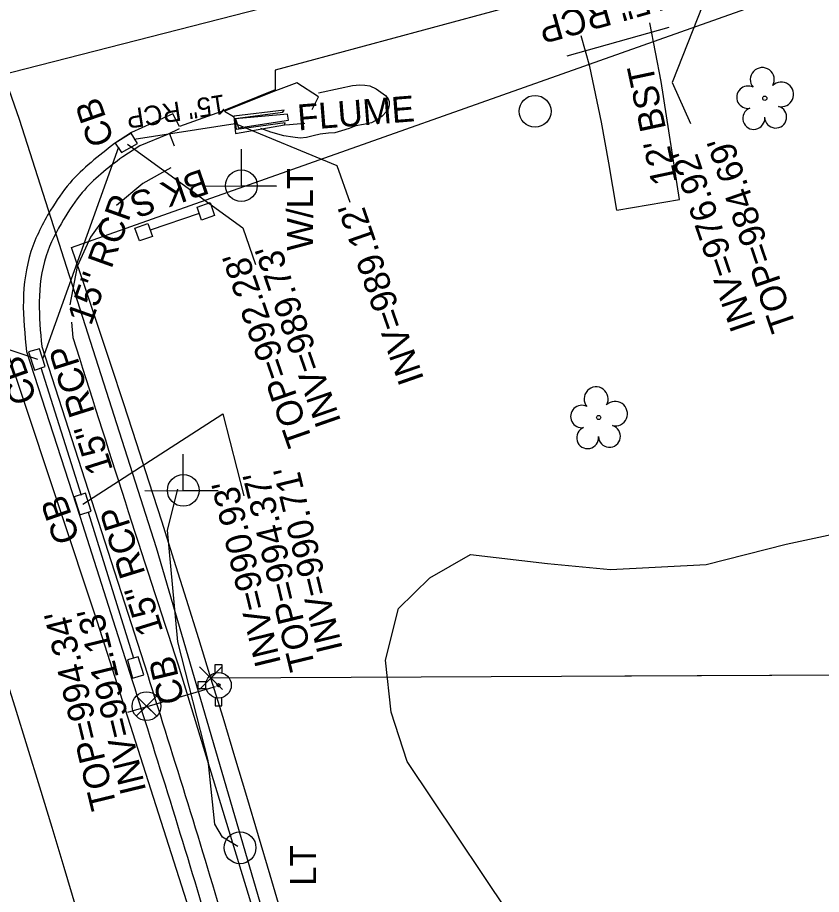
# Model space of a CAD drawing. Extents: x 1614611 to 1617571, y 898867 to 905462.
# Drawn here: x 1616589.8 to 1616714, y 902858.4 to 902993.9 of the extents above; entities that cross this region are included whole.
import ezdxf

# ---------------------------------------------------------------- set-up
doc = ezdxf.new("R2010")
doc.units = 0
for name, color, linetype in [('Exist Boundary Watershed Impervious C 09', 7, 'Continuous'), ('Exist Boundary Watershed Residential C 05', 7, 'Continuous'), ('Exist Building', 7, 'Continuous'), ('Exist Building Text', 7, 'Continuous'), ('Exist Other Culture Area Outline', 7, 'Continuous'), ('Exist Other Culture Sign', 7, 'Continuous'), ('Exist Roads EOP Other Text', 7, 'Continuous'), ('Exist Structure Minor Catch Basin Top Elevation', 7, 'Continuous'), ('Exist Structure Minor Head and End Wall Text', 7, 'Continuous'), ('Exist Structure Minor Pipes RCP 15 Inch Invert', 7, 'Continuous'), ('Exist Utilities Other Pole CELL', 7, 'Continuous'), ('Exist Utilities Other Pole Text', 7, 'Continuous'), ('Exist Utilities Power Joint Use Telephone CELL', 7, 'Continuous'), ('Exist Utilities Power Joint Use Telephone Text', 7, 'Continuous'), ('Exist Utilities Sanitary Sewer Manhole Leader', 7, 'Continuous'), ('Exist Utilities Sanitary Sewer Manhole Text', 7, 'Continuous'), ('Exist Utilities Sanitary Sewer UG Line Invert Elevation', 7, 'Continuous'), ('Exist Utilities Telephone UG FO SUE LOS B', 7, 'Continuous'), ('Exist Utilities Water UG Line SUE LOS B', 7, 'Continuous'), ('Exist Vegetation Tree CELL', 7, 'Continuous'), ('Exist Vegetation Woods Line', 7, 'Continuous'), ('Prop Drainage Structure Catch Basin Grate 840 03E Label', 7, 'Continuous'), ('Prop Drainage Structure Catch Basin Open Throat 4 CELL', 7, 'Continuous'), ('Prop Drainage Structure Pipe Alternate 30in Label', 7, 'Continuous'), ('Prop Drainage Structure Pipe RCP 15in Class IV Label', 7, 'Continuous'), ('Prop Drainage Structure Pipe RCP 24in Class IV', 7, 'Continuous'), ('Prop Drainage Structure Removal Label', 7, 'Continuous'), ('Prop Drainage Structure Tops and Inverts LABEL', 7, 'Continuous'), ('Prop Earthen Structure Base Ditch Detail CELL', 7, 'Continuous'), ('Prop Earthen Structure Head Ditch Label', 7, 'Continuous'), ('Prop Earthen Structure V Ditch Detail Label', 7, 'Continuous'), ('Prop Easement Permanent Drainage', 7, 'Continuous'), ('Prop Erosion Embankment Toe Protection with Rip Rap 2 Detail CELL', 7, 'Continuous'), ('Prop Plan Preparation Drainage Notes Label', 7, 'Continuous'), ('Prop Plan Preparation Table Ditch Data CELL', 7, 'Continuous'), ('Raster_Level_2', 7, 'Continuous'), ('Scratch_Level_1', 7, 'Continuous'), ('Scratch_Level_9', 7, 'Continuous')]:
    doc.layers.add(name, color=color, linetype=linetype)

# ---------------------------------------------------------------- blocks, each defined once
blk = doc.blocks.new('EXIST UTILITIES WATER FIRE HYDRANT')
at = {"layer": 'Prop Earthen Structure Base Ditch Detail CELL'}
blk.add_line((0, 0), (0, 0), dxfattribs=at)
for points in [[(-0.01025, 0.03825), (-0.01025, 0.064), (0.01025, 0.064), (0.01025, 0.03775)], [(-0.03825, 0.01025), (-0.064, 0.01025), (-0.064, -0.01025), (-0.03825, -0.01025)], [(-0.01025, -0.03825), (-0.01025, -0.064), (0.01025, -0.064), (0.01025, -0.03775)]]:
    blk.add_lwpolyline(points, dxfattribs=at)
for radius in [0.03954, 0.00485]:
    blk.add_circle((0, 0), radius, dxfattribs=at)
blk = doc.blocks.new('EXIST UTILITIES WATER VALVE')
at = {"layer": 'Prop Earthen Structure V Ditch Detail Label'}
blk.add_lwpolyline([(0.0315, 0.0315), (-0.0315, -0.0315), (0, 0), (0.0315, -0.0315), (-0.0315, 0.0315)], dxfattribs=at)
blk.add_circle((0, 0), 0.0445, dxfattribs=at)

msp = doc.modelspace()

# ---------------------------------------------------------------- linework, layer by layer
at = {"layer": 'Exist Boundary Watershed Impervious C 09'}
msp.add_spline([(1616665.13, 902435.43), (1616660.48, 902479.08), (1616654.89, 902521.26), (1616648.51, 902561.33), (1616641.12, 902603.28), (1616634.46, 902638.28), (1616625.9, 902680.69), (1616616.67, 902721.99), (1616606.86, 902763.22), (1616596.71, 902801.99), (1616585.45, 902842.18), (1616573.19, 902881.5), (1616565.19, 902906.61), (1616557.25, 902931.31), (1616544.89, 902968.22), (1616530.94, 903009.35), (1616518.06, 903047.65)], degree=3, dxfattribs=at)
at = {"layer": 'Exist Boundary Watershed Residential C 05'}
for p, q in [((1616593.57, 902943.06), (1616601.76, 902917.68)), ((1616601.76, 902917.68), (1616609.89, 902892.41))]:
    msp.add_line(p, q, dxfattribs=at)
msp.add_lwpolyline([(1616614.8, 902976.7), (1616613, 902975.82), (1616608.73, 902974.09), (1616606.08, 902972.36)], dxfattribs=at)
for points in [[(1616606.08, 902972.36), (1616602.71, 902969.71), (1616599.82, 902966.85), (1616596.95, 902962.7), (1616594.25, 902957.05), (1616593.19, 902949.97), (1616593.57, 902943.06)], [(1616609.89, 902892.41), (1616622.17, 902852.43), (1616633.45, 902811.75), (1616643.74, 902771.73), (1616653.39, 902730.67), (1616662.94, 902688.03), (1616671.61, 902645.14)]]:
    msp.add_spline(points, degree=3, dxfattribs=at)
at = {"layer": 'Exist Building'}
for points in [[(1616618.26, 902962.6), (1616617.56, 902964.58), (1616619.58, 902965.29), (1616620.27, 902963.31)], [(1616608.66, 902959.37), (1616607.97, 902961.36), (1616609.98, 902962.06), (1616610.68, 902960.08)]]:
    msp.add_lwpolyline(points, close=True, dxfattribs=at)
at = {"layer": 'Exist Other Culture Area Outline'}
msp.add_lwpolyline([(1616636.33, 902982.26), (1616639.69, 902983), (1616641.6, 902983.37), (1616642.69, 902983.51), (1616643.5, 902983.45), (1616644.27, 902983.32), (1616645.23, 902982.9), (1616646.68, 902981.83), (1616647.09, 902981.34), (1616647.26, 902980.91), (1616647.25, 902980.41), (1616647.16, 902979.91), (1616646.84, 902979.35), (1616646.16, 902978.65), (1616645.46, 902978.13), (1616644.51, 902977.64), (1616643.29, 902977.38), (1616642.1, 902977.16), (1616641.06, 902976.73), (1616639.89, 902976.39), (1616638.86, 902976.1), (1616637.9, 902976.03), (1616636.61, 902975.89), (1616635.52, 902975.6), (1616634.5, 902975.38), (1616633.51, 902975.28), (1616632.34, 902975.39), (1616630.99, 902975.64), (1616628.99, 902976.18), (1616627.41, 902976.73)], dxfattribs=at)
at = {"layer": 'Exist Other Culture Sign'}
msp.add_lwpolyline([(1616617.9, 902963.62), (1616610.34, 902961.03)], dxfattribs=at)
at = {"layer": 'Exist Utilities Other Pole CELL'}
for centre in [(1616669.79, 902979.41), (1616624.21, 902865.6)]:
    msp.add_circle(centre, 2.46, dxfattribs=at)
at = {"layer": 'Exist Utilities Power Joint Use Telephone CELL'}
for p, q in [((1616624.42, 902967.9), (1616624.42, 902967.9)), ((1616615.42, 902920.81), (1616615.42, 902920.81))]:
    msp.add_line(p, q, dxfattribs=at)
for points in [[(1616618.48, 902967.9), (1616629.82, 902967.86), (1616624.42, 902967.88), (1616624.42, 902973.53)], [(1616609.49, 902920.81), (1616620.82, 902920.78), (1616615.42, 902920.79), (1616615.42, 902926.44)]]:
    msp.add_lwpolyline(points, dxfattribs=at)
for centre in [(1616624.42, 902967.91), (1616615.43, 902920.82)]:
    msp.add_circle(centre, 2.45, dxfattribs=at)
at = {"layer": 'Exist Utilities Sanitary Sewer Manhole Leader'}
msp.add_lwpolyline([(1616697.24, 902999.83), (1616690.95, 902983.87), (1616693.8, 902977.5)], dxfattribs=at)
at = {"layer": 'Exist Utilities Telephone UG FO SUE LOS B'}
msp.add_lwpolyline([(1616628.3, 902853.82), (1616611.3, 902911.93), (1616590.16, 902978.12), (1616573.68, 903025.32), (1616565.62, 903043.9), (1616559.79, 903054.5), (1616532.47, 903133.24), (1616521.61, 903168.38), (1616519.36, 903185.77), (1616513.96, 903203.22), (1616503.76, 903233.09), (1616503.75, 903233.09), (1616489.07, 903279.68), (1616470.01, 903336.66), (1616452.34, 903386.43), (1616440.14, 903425.32), (1616426.94, 903455.24), (1616423.27, 903466.29), (1616413.77, 903500.18), (1616402.08, 903534.75)], dxfattribs=at)
at = {"layer": 'Exist Utilities Water UG Line SUE LOS B'}
msp.add_line((1616620.34, 902890.47), (1616606.84, 902886.5), dxfattribs=at)
msp.add_lwpolyline([(1616682.85, 901889.35), (1616688.26, 901932.45), (1616696.61, 902016.19), (1616699.26, 902055.42), (1616702.78, 902110.39), (1616705.34, 902181.72), (1616707.31, 902255.35), (1616706.62, 902316.75), (1616703.14, 902377.45), (1616699.12, 902434.84), (1616686.86, 902524.85), (1616669.78, 902622.34), (1616658.13, 902681.62), (1616634.87, 902784.56), (1616617.17, 902853.52), (1616602.15, 902900.61), (1616584.28, 902954.24), (1616571.86, 902993.81)], dxfattribs=at)
at = {"layer": 'Exist Vegetation Tree CELL'}
for p, q in [((1616705.28, 902981.42), (1616705.28, 902981.42)), ((1616679.61, 902932.09), (1616679.61, 902932.09))]:
    msp.add_line(p, q, dxfattribs=at)
for centre in [(1616705.28, 902981.42), (1616679.61, 902932.09)]:
    msp.add_circle(centre, 0.326, dxfattribs=at)
for centre, radius, start, end in [((1616704.89, 902984.3), 1.86, 330.1651, 219.7134), ((1616707.83, 902982.01), 1.9, 257.1011, 134.1999), ((1616702.67, 902981.58), 1.73, 62.6636, 279.3457), ((1616703.58, 902978.3), 1.69, 111.5671, 6.231), ((1616706.95, 902978.52), 1.7, 181.2822, 74.56), ((1616679.22, 902934.96), 1.86, 330.1651, 219.7134), ((1616677, 902932.24), 1.73, 62.6636, 279.3457), ((1616682.16, 902932.68), 1.9, 257.1011, 134.1999), ((1616677.9, 902928.97), 1.69, 111.5671, 6.231), ((1616681.28, 902929.19), 1.7, 181.2822, 74.56)]:
    msp.add_arc(centre, radius, start, end, dxfattribs=at)
at = {"layer": 'Exist Vegetation Woods Line'}
msp.add_lwpolyline([(1616668.84, 902764.14), (1616676.13, 902799.8), (1616678.62, 902819.06), (1616675.55, 902835.43), (1616669.55, 902849.77), (1616650.05, 902878.92), (1616647.54, 902886.56), (1616646.67, 902894.57), (1616648.67, 902902.57), (1616653.53, 902907.32), (1616659.81, 902910.93), (1616671.71, 902909.53), (1616681.45, 902908.58), (1616696.21, 902909.36), (1616708.59, 902912.5), (1616716.51, 902914.22), (1616725.21, 902914.81), (1616737.14, 902914.37), (1616745.55, 902915.12), (1616761.84, 902918.71), (1616771.16, 902920.71), (1616780.96, 902922.08), (1616785.68, 902921.01), (1616787.32, 902918.96)], dxfattribs=at)
at = {"layer": 'Prop Drainage Structure Catch Basin Grate 840 03E Label'}
msp.add_lwpolyline([(1616623.85, 902865.82), (1616621.48, 902867.23), (1616620.29, 902869.23), (1616619.26, 902879.11), (1616614.62, 902897.44), (1616613.01, 902914.67), (1616614.62, 902921.01)], dxfattribs=at)
at = {"layer": 'Prop Drainage Structure Catch Basin Open Throat 4 CELL'}
for points in [[(1616608.35, 902974.45), (1616607.39, 902976.05), (1616604.9, 902974.48), (1616605.9, 902973.04), (1616608.35, 902974.45)], [(1616593.24, 902942.71), (1616591.52, 902942.25), (1616592.46, 902939.42), (1616594.08, 902939.98), (1616593.24, 902942.71)], [(1616600.34, 902920.41), (1616598.59, 902919.81), (1616599.46, 902917.04), (1616601.22, 902917.6), (1616600.34, 902920.41)], [(1616608.45, 902895.12), (1616606.81, 902894.66), (1616607.59, 902891.81), (1616609.32, 902892.32), (1616608.45, 902895.12)]]:
    msp.add_lwpolyline(points, dxfattribs=at)
at = {"layer": 'Prop Drainage Structure Pipe Alternate 30in Label'}
for q in [(1616619.71, 902891.82), (1616683.66, 902892.11)]:
    msp.add_line((1616848.57, 902892.86), q, dxfattribs=at)
at = {"layer": 'Prop Drainage Structure Pipe RCP 15in Class IV Label'}
msp.add_line((1616631.21, 902977.32), (1616634.22, 902977.55), dxfattribs=at)
msp.add_lwpolyline([(1616635.36, 902979.69), (1616636.34, 902981.62), (1616633, 902983.78), (1616629.69, 902982.59), (1616621.83, 902979.43), (1616623.19, 902978.61)], dxfattribs=at)
at = {"layer": 'Prop Drainage Structure Pipe RCP 24in Class IV'}
msp.add_lwpolyline([(1616631.02, 902979.59), (1616623.24, 902978.64), (1616623.51, 902976), (1616631.07, 902977.31), (1616631.16, 902977.6), (1616623.66, 902976.59), (1616623.47, 902978.3), (1616630.8, 902979.28), (1616631.02, 902979.59)], dxfattribs=at)
at = {"layer": 'Prop Drainage Structure Removal Label'}
msp.add_lwpolyline([(1616623.44, 902977.52), (1616639.18, 902971.04), (1616641.15, 902965.37)], dxfattribs=at)
at = {"layer": 'Prop Drainage Structure Tops and Inverts LABEL'}
msp.add_line((1616619.71, 902891.82), (1616619.71, 902891.82), dxfattribs=at)
msp.add_lwpolyline([(1616617.95, 902890.04), (1616621.47, 902893.59), (1616619.71, 902891.82), (1616617.94, 902893.58), (1616621.49, 902890.06)], dxfattribs=at)
at = {"layer": 'Prop Earthen Structure Head Ditch Label'}
msp.add_line((1616598.18, 902958.35), (1616786.98, 903025.25), dxfattribs=at)
for centre, radius, start, end in [((1614325.74, 902186.35), 2400, 9.05, 18.76383), ((1614538.44, 902221.24), 2120, 353.93806, 18.41557)]:
    msp.add_arc(centre, radius, start, end, dxfattribs=at)
at = {"layer": 'Prop Plan Preparation Drainage Notes Label'}
for points in [[(1616606.8, 902974.35), (1616624.63, 902961.4), (1616626.6, 902955.73)], [(1616592.99, 902941.03), (1616583.17, 902944.35), (1616581.19, 902950.02)], [(1616599.91, 902918.7), (1616621.56, 902932.68), (1616624.78, 902919.98)]]:
    msp.add_lwpolyline(points, dxfattribs=at)
at = {"layer": 'Prop Plan Preparation Table Ditch Data CELL'}
for p, q in [((1616674.76, 902987.98), (1616690.5, 902992.43)), ((1616607.86, 902975.08), (1616623.44, 902977.52)), ((1616605.42, 902973.84), (1616593.71, 902941.12)), ((1616593.43, 902939.83), (1616599.67, 902920.09)), ((1616600.74, 902917.48), (1616607.75, 902894.88))]:
    msp.add_line(p, q, dxfattribs=at)
at = {"layer": 'Raster_Level_2'}
msp.add_line((1616559.36, 902977.88), (1616875.77, 903058.99), dxfattribs=at)
msp.add_arc((1614346.11, 902189.59), 2349.37, 9.05, 19.17682, dxfattribs=at)
at = {"layer": 'Scratch_Level_1'}
msp.add_line((1616682.4, 902964.13), (1616692.08, 902965.76), dxfattribs=at)
for points in [[(1616692.08, 902965.76), (1616689.28, 902984), (1616687.51, 902993.09)], [(1616682.4, 902964.13), (1616681.18, 902971.42), (1616680.07, 902977.73), (1616678.24, 902986.35), (1616676.89, 902991.09)], [(1616623.52, 902978.24), (1616623.99, 902976.83), (1616631.71, 902978.06), (1616631.55, 902978.95), (1616623.52, 902978.24)], [(1616613.33, 902975.91), (1616614.04, 902974.05)], [(1616613.51, 902970.67), (1616609.17, 902968.25), (1616605.12, 902964.84)], [(1616603.08, 902962.71), (1616601.1, 902959.97), (1616599.07, 902955.43), (1616597.93, 902949.5)], [(1616598.18, 902946.82), (1616598.39, 902944.45)], [(1616614.65, 902893.86), (1616626.96, 902853.56), (1616638.24, 902812.83), (1616648.55, 902772.75), (1616658.26, 902731.61), (1616667.73, 902688.88), (1616676.31, 902647.23)]]:
    msp.add_lwpolyline(points, dxfattribs=at)
msp.add_ellipse((1620606.65, 904204.25), major_axis=(1296.88, -4007.82), ratio=0.997424, start_param=4.703983, end_param=4.716597, dxfattribs=at)
at = {"layer": 'Scratch_Level_9'}
for p, q in [((1616591.24, 902942.3), (1616599.45, 902916.85)), ((1616599.45, 902916.85), (1616607.54, 902891.47))]:
    msp.add_line(p, q, dxfattribs=at)
msp.add_lwpolyline([(1616878.19, 903049.82), (1616855.26, 903044.23), (1616818.13, 903035.07), (1616779.6, 903025.26), (1616742.15, 903015.54), (1616704.13, 903005.71), (1616666.3, 902995.63), (1616629.65, 902985.77), (1616629.63, 902982.73), (1616621.35, 902979.4), (1616614.83, 902977.07), (1616613.84, 902979.02), (1616607.46, 902976.12), (1616604.83, 902974.41)], dxfattribs=at)
for points in [[(1616664.02, 902435.24), (1616659.23, 902479.02), (1616653.86, 902521.19), (1616647.48, 902561.19), (1616640.05, 902603.13), (1616633.52, 902638.17), (1616624.95, 902680.56), (1616615.82, 902721.84), (1616606.01, 902763.05), (1616595.75, 902801.7), (1616584.26, 902841.93), (1616572.3, 902881.24), (1616564.26, 902906.37), (1616556.43, 902931.12), (1616543.99, 902967.9), (1616530.08, 903008.97), (1616517.05, 903047.39)], [(1616604.83, 902974.41), (1616601.19, 902971.52), (1616597.92, 902968.32), (1616594.94, 902964.11), (1616591.91, 902957.72), (1616590.73, 902950.15), (1616591.24, 902942.3)], [(1616607.54, 902891.47), (1616619.8, 902851.65), (1616630.95, 902811.11), (1616641.26, 902771.18), (1616651.06, 902730.14), (1616660.51, 902687.43), (1616669.23, 902644.79), (1616673.27, 902623.83), (1616676.02, 902609.12), (1616683.43, 902567.11), (1616690.02, 902525.73), (1616695.57, 902482.82), (1616700.47, 902437.88)]]:
    msp.add_spline(points, degree=3, dxfattribs=at)

# ---------------------------------------------------------------- block references
at = {"layer": 'Prop Earthen Structure Base Ditch Detail CELL', "xscale": 50, "yscale": 50}
msp.add_blockref('EXIST UTILITIES WATER FIRE HYDRANT', (1616620.88, 902890.72), dxfattribs=at)
at = {"layer": 'Prop Earthen Structure V Ditch Detail Label', "xscale": 50, "yscale": 50}
msp.add_blockref('EXIST UTILITIES WATER VALVE', (1616609.76, 902887.49), dxfattribs=at)

# ---------------------------------------------------------------- texts
at = {"layer": 'Exist Building Text'}
msp.add_text('BK S', height=4, rotation=198.9706, dxfattribs=at).set_placement((1616618.41, 902970.57))
at = {"layer": 'Exist Roads EOP Other Text'}
msp.add_text("12' BST", height=4, rotation=102.0024, dxfattribs=at).set_placement((1616691.8, 902968.46))
at = {"layer": 'Exist Structure Minor Catch Basin Top Elevation'}
for s, rotation, p in [("TOP=992.28'", 109.1768, (1616635.5, 902928.4)), ("TOP=994.37'", 103.6417, (1616635.87, 902893.47)), ("TOP=994.34'", 103.6417, (1616605.19, 902871.98))]:
    msp.add_text(s, height=4, rotation=rotation, dxfattribs=at).set_placement(p)
at = {"layer": 'Exist Structure Minor Head and End Wall Text'}
msp.add_text('FLUME', height=4, rotation=4.5447, dxfattribs=at).set_placement((1616633.23, 902976.44))
at = {"layer": 'Exist Structure Minor Pipes RCP 15 Inch Invert'}
for s, rotation, p in [("INV=989.12'", 109.1768, (1616652.68, 902938)), ("INV=989.73'", 109.1768, (1616639.86, 902931.47)), ("INV=990.71'", 103.6417, (1616640.1, 902896.32)), ("INV=990.93'", 103.6417, (1616630.56, 902894.12)), ("INV=991.13'", 103.6417, (1616609.74, 902874.43))]:
    msp.add_text(s, height=4, rotation=rotation, dxfattribs=at).set_placement(p)
at = {"layer": 'Exist Utilities Other Pole Text'}
msp.add_text('LT', height=4, rotation=90, dxfattribs=at).set_placement((1616635.95, 902859.74))
at = {"layer": 'Exist Utilities Power Joint Use Telephone Text'}
msp.add_text('W/LT', height=4, rotation=90, dxfattribs=at).set_placement((1616635.48, 902957.86))
at = {"layer": 'Exist Utilities Sanitary Sewer Manhole Text'}
msp.add_text("TOP=984.69'", height=4, rotation=108.8416, dxfattribs=at).set_placement((1616710.2, 902946.09))
at = {"layer": 'Exist Utilities Sanitary Sewer UG Line Invert Elevation'}
msp.add_text("INV=976.92'", height=4, rotation=108.8416, dxfattribs=at).set_placement((1616703.96, 902946.21))
at = {"layer": 'Prop Easement Permanent Drainage'}
for rotation, p in [(109.1768, (1616604.82, 902974.8)), (109.1768, (1616592.88, 902934.93)), (109.1768, (1616599.51, 902913.38)), (103.6417, (1616615.66, 902888.3))]:
    msp.add_text('CB', height=4, rotation=rotation, dxfattribs=at).set_placement(p)
at = {"layer": 'Prop Erosion Embankment Toe Protection with Rip Rap 2 Detail CELL'}
for height, rotation, p in [(4, 195.7837, (1616689.81, 902999.25)), (3, 188.8757, (1616621.75, 902982.04)), (4, 70.2973, (1616601.18, 902946.15)), (4, 107.5429, (1616604.62, 902924.01)), (4, 107.232, (1616612.38, 902899.07))]:
    msp.add_text('15" RCP', height=height, rotation=rotation, dxfattribs=at).set_placement(p)

doc.saveas('drawing.dxf')
